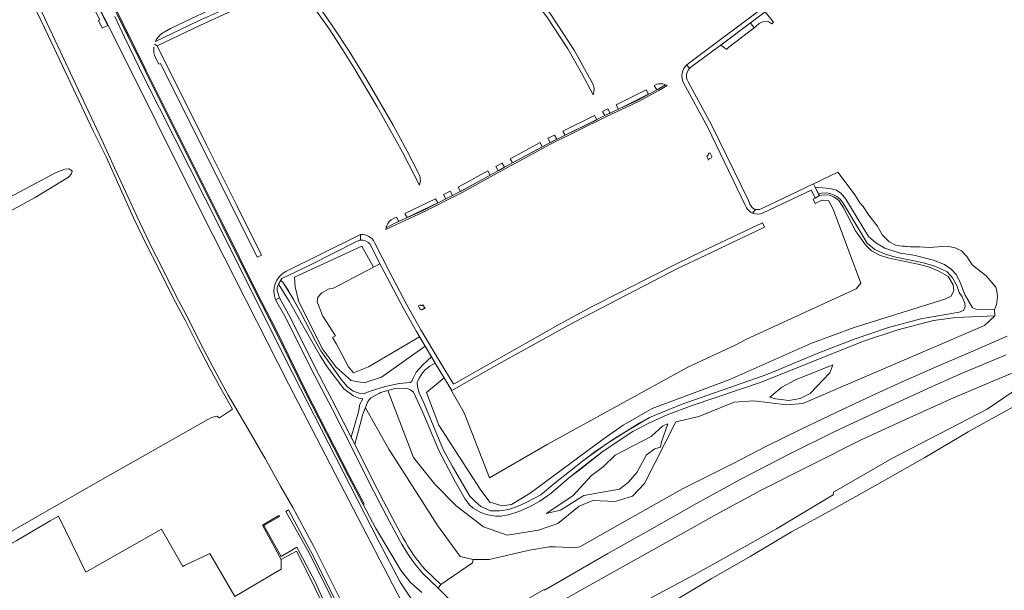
# Model space of a CAD drawing. Header units: metres. Extents: x 209813 to 223847, y 571801 to 587119.
# Tile 688 of 746: x 221974 to 222332, y 583986 to 584193. Entities that reach past the tile are written whole.
import ezdxf

# ---------------------------------------------------------------- set-up
doc = ezdxf.new("R2010")
doc.units = ezdxf.units.M
for name, color, linetype, lineweight in [('B-RO-GK-BESCHOEIING-G', 8, 'GK-BESCHOEIING', 0), ('B-RO-GR-BEPLANTING_CULTUUR_BOSPLANTSOEN-GV', 8, 'Continuous', 0), ('B-RO-GR-BEPLANTING_CULTUUR_HEESTERS-GV', 8, 'Continuous', 0), ('B-RO-GR-GRAS-GV', 8, 'Continuous', 0), ('B-RO-KW-KUNSTWERK_STEIGER-GV', 8, 'Continuous', 0), ('B-RO-OG-TERREIN_CULTUURSCHEIDING-GV', 8, 'Continuous', 0), ('B-RO-OG-WATER_KANAAL-GV', 8, 'Continuous', 0), ('B-RO-OG-WEG-GV', 8, 'Continuous', 0), ('B-RO-VH-VERHARDING_GRASBETONSTEEN-GV', 8, 'Continuous', 0), ('B-RO-VH-VERHARDING_HALFVERHARDING-GV', 8, 'Continuous', 0), ('B-RO-VH-VERHARDING_TEGEL-GV', 8, 'Continuous', 0)]:
    doc.layers.add(name, color=color, linetype=linetype, lineweight=lineweight)
doc.linetypes.add('GK-BESCHOEIING', pattern='A,30,-5,[1,NLCS.shx,S=1,R=0,X=0,Y=0],-5', length=40)

msp = doc.modelspace()

# ---------------------------------------------------------------- linework, layer by layer
at = {"layer": 'B-RO-GK-BESCHOEIING-G', "flags": 128}
msp.add_lwpolyline([(222000.878, 584201.897), (222007.128, 584189.688), (222040.567, 584122.598), (222071.995, 584060.756), (222097.162, 584012.161), (222114.385, 583979.082), (222117.624, 583973.535)], dxfattribs=at)
at = {"layer": 'B-RO-GR-BEPLANTING_CULTUUR_BOSPLANTSOEN-GV', "flags": 128}
for points in [[(222264.91, 584129.39), (222263.44, 584128.5), (222262.632, 584128.12), (222263.389, 584126.572), (222265.851, 584127.786), (222268.226, 584127.656), (222269.922, 584124.509), (222279.988, 584097.626), (222278.344, 584095.556), (222238.459, 584077.175), (222234.266, 584075.039), (222217.149, 584067.1), (222165.98, 584038.964), (222144.989, 584026.813), (222135.743, 584050.501), (222128.45, 584063.165), (222122.05, 584057.859), (222126.523, 584045.965), (222141.534, 584022.666), (222145.027, 584017.945), (222149.561, 584016.658), (222152.931, 584017.087), (222159.765, 584021.256), (222186.265, 584040.922), (222193.557, 584046.029), (222204.109, 584052.059), (222232.396, 584062.559), (222261.815, 584075.613), (222277.542, 584081.436), (222310.524, 584091.806), (222312.905, 584092.822), (222313.815, 584094.924), (222313.605, 584096.921), (222311.819, 584100.004), (222308.423, 584101.931), (222304.591, 584103.518), (222301.369, 584104.399), (222289.823, 584106.794), (222286.822, 584107.735), (222283.881, 584109.377), (222281.661, 584111.471), (222278.03, 584116.618), (222273.688, 584124.926), (222271.948, 584127.689), (222270.207, 584128.95), (222268.667, 584129.591), (222266.766, 584129.711)], [(222119.548, 584078.056), (222100.98, 584067.197), (222095.467, 584064.941), (222093.687, 584067.131), (222090.149, 584073.879), (222089.322, 584075.462), (222087.863, 584077.792), (222088.918, 584078.475), (222084.404, 584085.631), (222082.293, 584090.79), (222082.548, 584092.532), (222084.016, 584094.021), (222086.686, 584095.469), (222088.18, 584095.752), (222102.793, 584103.382), (222098.514, 584110.996), (222074.079, 584099.72), (222074.324, 584096.289), (222075.488, 584091.202), (222084.159, 584073.848), (222089.205, 584067.058), (222094.717, 584062.156), (222099.432, 584061.421), (222105.74, 584063.382), (222121.563, 584074.637)], [(222256.213, 584062.504), (222251.251, 584059.746), (222246.901, 584056.13), (222248.984, 584055.517), (222253.763, 584054.966), (222257.99, 584055.64), (222261.557, 584057.446), (222268.781, 584065.022), (222269.829, 584067.951)]]:
    msp.add_lwpolyline(points, close=True, dxfattribs=at)
at = {"layer": 'B-RO-GR-BEPLANTING_CULTUUR_HEESTERS-GV', "flags": 128}
for points in [[(222023.534, 584185.46), (222039.086, 584192.882), (222048.97, 584197.3), (222071.15, 584208.84), (222070.475, 584210.115), (222069.87, 584209.89), (222049.628, 584199.961), (222029.251, 584190.297), (222028.979, 584190.143)], [(222241.231, 584190.399), (222241.868, 584190.886), (222243.086, 584192.017), (222244.372, 584192.536), (222245.68, 584192.764), (222246.498, 584192.591), (222247.603, 584191.876), (222248.292, 584192.403), (222245.235, 584196.246), (222239.852, 584192.204)], [(222241.231, 584190.399), (222239.852, 584192.204), (222229.057, 584184.112), (222231.277, 584182.501)], [(222028.979, 584190.143), (222026.69, 584188.85)], [(222232.058, 584183.391), (222241.231, 584190.399)], [(222204.885, 584169.452), (222205.757, 584167.859)], [(222205.757, 584167.859), (222206.294, 584168.12), (222208.997, 584169.697)], [(222107.346, 584117.754), (222111.079, 584119.597), (222112.027, 584120.029)], [(222112.027, 584120.029), (222111.192, 584121.571), (222110.29, 584121.16), (222109.175, 584120.553)], [(222119.255, 584088.972), (222119.78, 584088.133)], [(222121.528, 584088.322), (222120.72, 584089.723), (222120.088, 584089.371)], [(222120.557, 584087.961), (222121.1, 584088.357)]]:
    msp.add_lwpolyline(points, dxfattribs=at)
at = {"layer": 'B-RO-GR-BEPLANTING_CULTUUR_HEESTERS-GV'}
for points in [[(222026.69, 584188.85, 0.163163), (222023.534, 584185.46)], [(222231.277, 584182.501, -0.0988304), (222232.058, 584183.391)], [(222208.997, 584169.697, 0.2378689), (222204.854, 584169.439)], [(222109.175, 584120.553, 0.1794315), (222107.346, 584117.754)], [(222120.088, 584089.371, 1.03873), (222119.255, 584088.972)], [(222119.78, 584088.133, 0.4197896), (222120.557, 584087.961)], [(222121.1, 584088.357, -0.4227463), (222121.528, 584088.322)]]:
    msp.add_lwpolyline(points, format="xyb", dxfattribs=at)
at = {"layer": 'B-RO-GR-BEPLANTING_CULTUUR_HEESTERS-GV', "flags": 128}
for points in [[(222191.819, 584160.803), (222202.831, 584166.33), (222201.991, 584167.865), (222190.98, 584162.341)], [(222172.422, 584151.349), (222183.944, 584157.008), (222183.109, 584158.547), (222171.587, 584152.888)], [(222187.995, 584160.921), (222186.073, 584160.003), (222186.909, 584158.464), (222188.835, 584159.383)], [(222169.457, 584149.893), (222168.622, 584151.432), (222166.236, 584150.261), (222167.071, 584148.721)], [(222163.332, 584148.694), (222152.479, 584142.808), (222153.314, 584141.27), (222164.166, 584147.156)], [(222147.271, 584139.98), (222148.107, 584138.442), (222150.413, 584139.697), (222149.578, 584141.235)], [(222134.401, 584130.917), (222145.216, 584136.851), (222144.38, 584138.389), (222133.565, 584132.455)], [(222129.096, 584128.234), (222131.455, 584129.427), (222130.618, 584130.964), (222128.258, 584129.771)], [(222125.312, 584128.282), (222114.202, 584122.943), (222115.037, 584121.401), (222126.149, 584126.744)]]:
    msp.add_lwpolyline(points, close=True, dxfattribs=at)
at = {"layer": 'B-RO-GR-GRAS-GV', "flags": 128}
for points in [[(221880.996, 584020.074), (221906.084, 583973.097), (221906.776, 583972.319), (221908.504, 583972.415), (221952.765, 583996.916), (222000, 584023.981), (222042.539, 584048.031), (222043.86, 584048.82), (222045.821, 584049.226), (222046.801, 584048.693), (222051.522, 584051.808), (222046.74, 584060.18), (222043.238, 584066.583), (222039.011, 584074.646), (222034.256, 584084.117), (222029.931, 584092.281), (222024.295, 584103.567), (222020.481, 584111.033), (222015.543, 584121.389), (222010.754, 584131.895), (222005.606, 584143.448), (222000.775, 584152.909), (221984.473, 584187.562), (221976.218, 584204.926)], [(221876.753, 584143.561), (221877.869, 584144.07), (221878.743, 584143.474), (221879.746, 584141.897), (221901.167, 584097.505), (221902.085, 584095.523), (221903.087, 584094.607), (221904.452, 584094.075), (221905.539, 584094.331), (221987.085, 584137.695), (221990.471, 584139.071), (221991.974, 584139.177), (221993.138, 584138.436), (221992.948, 584137.314), (221991.855, 584136.098), (221979.739, 584128.759), (221938.596, 584106.467), (221896.338, 584083.636), (221861.399, 584064.556)], [(222367.925, 584028.128), (222365.867, 584026.314), (222364.398, 584026.992), (222361.486, 584030.667), (222345.183, 584056.587), (222344.728, 584057.025), (222343.717, 584057.183), (222339.991, 584055.196), (222319.083, 584043.523), (222303.308, 584034.277), (222285.281, 584024.08), (222269.927, 584015.44), (222254.817, 584007.229), (222239.724, 583998.291), (222225.608, 583990.098), (222211.411, 583981.684), (222198.002, 583974.355), (222186.897, 583967.645), (222186.422, 583967.09)], [(222034.081, 583994.971), (222033.418, 583994.608), (222025.677, 584008.231), (222011.357, 584000.026), (221998.198, 583992.595), (221988.176, 584012.942), (221985.17, 584011.252), (221973.048, 584004.088), (221942.425, 583986.929), (221905.745, 583966.348), (221840.985, 583929.942)], [(221971.809, 583901.299), (221987.3, 583909.738), (222002.964, 583918.693), (222018.059, 583927.246), (222033.103, 583935.906), (222047.658, 583944.221), (222048.801, 583944.367), (222044.402, 583951.971), (222086.061, 583975.642), (222083.812, 583981.86), (222079.049, 583991.782), (222074.813, 584000.205), (222069.257, 583997.162), (222069.257, 583993.602), (222052.305, 583983.694), (222043.248, 583999.33), (222034.081, 583994.971)]]:
    msp.add_lwpolyline(points, dxfattribs=at)
at = {"layer": 'B-RO-KW-KUNSTWERK_STEIGER-GV', "flags": 128}
msp.add_lwpolyline([(222000.077, 584203.473), (221998.525, 584202.732), (222003.269, 584193.32), (222002.743, 584193.048), (222004.151, 584190.211), (222006.21, 584191.248), (222000.878, 584201.897)], close=True, dxfattribs=at)
at = {"layer": 'B-RO-OG-TERREIN_CULTUURSCHEIDING-GV', "flags": 128}
for points in [[(222262.77, 584133.71), (222263.366, 584132.506), (222268.726, 584131.987), (222271.14, 584131.357), (222272.89, 584130.131), (222274.605, 584128.17), (222282.731, 584114.556), (222285.475, 584112.28), (222288.729, 584110.284), (222294.258, 584108.534), (222299.298, 584107.763), (222306.401, 584105.942), (222310.426, 584104.332), (222312.875, 584102.686), (222314.66, 584100.76), (222315.92, 584098.484), (222317.984, 584093.266), (222320.66, 584088.585), (222322.396, 584087.933), (222328.617, 584087.977), (222329.352, 584089.729), (222329.655, 584092.568), (222329.485, 584094.782), (222329.054, 584096.126), (222325.548, 584100.304), (222320.459, 584104.292), (222318.539, 584107.272), (222316.586, 584109.392), (222314.269, 584110.485), (222311.407, 584111.056), (222304.935, 584110.586), (222301.335, 584110.742), (222298.485, 584110.836), (222297.934, 584110.845), (222296.886, 584110.961), (222296.334, 584110.87), (222295.886, 584111.027), (222295.036, 584111.04), (222292.633, 584111.427), (222290.334, 584112.664), (222287.876, 584115.046), (222285.895, 584118.38), (222282.955, 584122.324), (222280.802, 584125.457), (222279.671, 584126.724), (222277.766, 584129.653), (222273.16, 584135.823), (222271.664, 584137.925)], [(222128.45, 584063.165), (222125.163, 584068.531), (222123.271, 584067.435), (222121.5, 584065.971), (222120.575, 584064.942), (222119.346, 584063.053), (222118.706, 584061.532), (222118.726, 584059.891), (222119.346, 584057.71), (222121.086, 584054.049), (222128.056, 584037.191), (222131.452, 584030.917), (222137.779, 584020.208), (222139.774, 584018.183), (222141.794, 584016.442), (222145.373, 584014.801), (222148.713, 584014.781), (222151.992, 584015.362), (222155.631, 584016.662), (222158.311, 584017.843), (222163.65, 584020.684), (222168.855, 584024.991), (222179.231, 584033.298), (222187.469, 584039.145), (222199.406, 584046.729), (222203.205, 584048.728), (222214.649, 584053.515), (222244.07, 584063.752), (222247.577, 584065.074), (222264.67, 584072.287), (222277.891, 584077.318), (222290.02, 584081.44), (222301.807, 584084.587), (222315.773, 584087.083), (222317.333, 584087.603), (222317.972, 584089.144), (222317.798, 584090.362), (222316.84, 584092.657), (222315.814, 584094.248), (222314.855, 584096.718), (222313.315, 584099.468), (222311.365, 584101.678), (222307.33, 584103.592), (222302.761, 584104.976), (222292.773, 584107.058), (222288.888, 584108.179), (222285.109, 584109.79), (222282.35, 584112.16), (222273.62, 584126.719), (222272.443, 584128.102), (222271.301, 584129.04), (222270.09, 584129.726), (222268.696, 584130.183), (222267.347, 584130.4), (222265.873, 584130.263), (222264.662, 584129.891), (222264.91, 584129.39), (222266.766, 584129.711), (222268.667, 584129.591), (222270.207, 584128.95), (222271.948, 584127.689), (222273.688, 584124.926), (222278.03, 584116.618), (222281.661, 584111.471), (222283.881, 584109.377), (222286.822, 584107.735), (222289.823, 584106.794), (222301.369, 584104.399), (222304.591, 584103.518), (222308.423, 584101.931), (222311.819, 584100.004), (222313.605, 584096.921), (222313.815, 584094.924), (222312.905, 584092.822), (222310.524, 584091.806), (222277.542, 584081.436), (222261.815, 584075.613), (222232.396, 584062.559), (222204.109, 584052.059), (222193.557, 584046.029), (222186.265, 584040.922), (222159.765, 584021.256), (222152.931, 584017.087), (222149.561, 584016.658), (222145.027, 584017.945), (222141.534, 584022.666), (222126.523, 584045.965), (222122.05, 584057.859)], [(222068.225, 584097.241), (222067.736, 584096.058), (222067.766, 584094.911), (222068.542, 584092.203), (222071.867, 584086.271), (222076.959, 584076.208), (222081.394, 584067.193), (222089.179, 584052.304), (222094.677, 584041.587), (222097.362, 584050.88), (222097.842, 584053.581), (222098.95, 584055.556), (222097.402, 584055.802), (222095.522, 584056.583), (222091.935, 584059.13), (222085.889, 584067.133), (222083.404, 584071.16), (222077.515, 584081.32), (222072.139, 584091.049)], [(222108.006, 584058.622), (222117.347, 584034.169), (222125.067, 584024.517), (222132.786, 584016.688), (222142.758, 584009.074), (222151.335, 584005.964), (222162.807, 584007.787), (222169.776, 584010.254), (222177.603, 584016.581), (222182.535, 584018.619), (222190.684, 584018.19), (222197.01, 584020.227), (222201.298, 584024.732), (222212.77, 584047.146), (222221.133, 584049.076), (222233.974, 584054.279), (222241.076, 584054.867), (222252.919, 584053.309), (222258.874, 584053.902), (222325.01, 584082.253), (222328.774, 584085.667), (222314.558, 584085.083), (222306.397, 584083.978), (222293.498, 584080.583), (222280.997, 584076.491), (222244.129, 584061.759), (222218.639, 584053.113), (222209.611, 584049.716), (222202.857, 584046.705), (222197.101, 584043.632), (222186.348, 584036.465), (222177.527, 584029.582), (222174.304, 584027.227), (222167.263, 584021.189), (222163.243, 584018.368), (222159.724, 584016.367), (222155.665, 584014.626), (222151.845, 584013.446), (222149.126, 584012.939), (222147.276, 584012.939), (222144.23, 584013.388), (222141.861, 584014.184), (222139.028, 584015.81), (222137.663, 584017.023), (222136.121, 584019.132), (222132.592, 584025.295), (222126.538, 584036.786), (222120.746, 584050.636), (222117.324, 584057.978), (222116.246, 584058.85), (222114.722, 584059.482), (222110.702, 584059.359)], [(222175.613, 584018.104), (222170.772, 584015.04), (222165.626, 584013.814), (222175.218, 584020.305), (222182.107, 584027.726), (222186.457, 584030.912), (222190.623, 584035.08), (222203.734, 584041.821), (222208.023, 584045.681), (222209.8, 584046.478), (222207.471, 584039.86), (222207.165, 584038.021), (222205.143, 584037.408), (222202.045, 584035.154), (222198.588, 584028.829), (222195.402, 584025.152), (222192.264, 584022.67), (222179.225, 584020.391)], [(222070.858, 584014.621), (222078.854, 584000.423), (222082.565, 583993.306), (222087.359, 583983.51), (222091.037, 583975.174), (222097.915, 583955.437), (222099.64, 583952.363), (222100.399, 583952.139), (222101.713, 583952.941), (222102.339, 583953.47), (222100.956, 583958.349), (222097.838, 583965.369), (222093.968, 583972.579), (222089.26, 583981.713), (222079.97, 584000), (222077.103, 584005.425), (222071.852, 584015.204)], [(222062.881, 584009.525), (222068.6, 584012.786), (222068.384, 584013.17), (222062.392, 584009.655), (222069.257, 583997.162), (222074.813, 584000.205), (222079.049, 583991.782), (222083.812, 583981.86), (222086.061, 583975.642), (222089.243, 583969.916), (222089.5, 583970.061), (222089.26, 583970.838), (222084.811, 583981.776), (222081.513, 583989.087), (222074.928, 584001.583), (222069.185, 583998.245)]]:
    msp.add_lwpolyline(points, close=True, dxfattribs=at)
for points in [[(222096.89, 584112.9), (222079.329, 584104.032), (222069.392, 584099.261), (222069.005, 584098.547), (222069.804, 584097.904), (222073.586, 584091.879), (222076.246, 584087.021), (222081.746, 584076.495), (222083.641, 584072.964), (222091.158, 584062.478), (222093.312, 584059.904), (222095.332, 584058.363), (222097.612, 584057.563), (222099.391, 584057.523), (222101.551, 584058.383), (222107.03, 584060.084), (222112.169, 584061.145), (222116.126, 584061.454), (222116.708, 584061.805), (222117.188, 584063.026), (222118.348, 584065.207), (222120.727, 584067.868), (222123.811, 584070.824), (222121.563, 584074.637), (222105.74, 584063.382), (222099.432, 584061.421), (222094.717, 584062.156), (222089.205, 584067.058), (222084.159, 584073.848), (222075.488, 584091.202), (222074.324, 584096.289), (222074.079, 584099.72), (222098.514, 584110.996), (222102.793, 584103.382), (222105.092, 584104.583), (222101.44, 584111.86)], [(222099.841, 584052.301), (222098.939, 584049.974), (222095.941, 584039.123), (222101.98, 584027.032), (222106.434, 584018.341), (222109.776, 584011.939), (222113.478, 584005.093)], [(222121.654, 583993.383), (222127.277, 583988.042), (222138.808, 583995.881), (222139.081, 583997.148), (222134.239, 583998.221), (222126.125, 584009.398), (222108.376, 584037.307), (222099.841, 584052.301)]]:
    msp.add_lwpolyline(points, dxfattribs=at)
at = {"layer": 'B-RO-OG-TERREIN_CULTUURSCHEIDING-GV'}
msp.add_lwpolyline([(222098.006, 584113.248, 0.0800152), (222096.89, 584112.9)], format="xyb", dxfattribs=at)
at = {"layer": 'B-RO-OG-WATER_KANAAL-GV', "flags": 128}
for points in [[(222132.344, 583945.08), (222132.198, 583945.012), (222127.816, 583954.528), (222127.66, 583954.707), (222125.356, 583953.435), (222119.962, 583962.705), (222122.311, 583963.943), (222122.294, 583964.221), (222117.624, 583973.535), (222114.385, 583979.082), (222097.162, 584012.161), (222071.995, 584060.756), (222040.567, 584122.598), (222007.128, 584189.688), (222000.077, 584203.473)], [(222132.344, 583945.08), (222132.198, 583945.012), (222127.816, 583954.528), (222127.66, 583954.707), (222125.356, 583953.435), (222119.962, 583962.705), (222122.311, 583963.943), (222122.294, 583964.221), (222117.624, 583973.535), (222114.385, 583979.082), (222097.162, 584012.161), (222071.995, 584060.756), (222040.567, 584122.598), (222007.128, 584189.688), (222000.077, 584203.473)], [(221980.353, 584199.987), (222003.955, 584149.707), (222008.646, 584139.474), (222011.898, 584132.419), (222016.684, 584121.921), (222022.317, 584110.157), (222025.418, 584104.136), (222031.05, 584092.857), (222035.375, 584084.694), (222040.131, 584075.221), (222044.348, 584067.177), (222049.925, 584056.871), (222056.402, 584045.933), (222063.333, 584033.853), (222068.921, 584023.812), (222073.437, 584016.058), (222080.346, 584003.222), (222081.071, 584001.868), (222092.646, 583978.819)]]:
    msp.add_lwpolyline(points, dxfattribs=at)
at = {"layer": 'B-RO-OG-WEG-GV', "flags": 128}
for points in [[(222008.693, 584194.5), (222012.24, 584186.976), (222019.531, 584171.922), (222041.4, 584128.636), (222073.442, 584064.695), (222104.804, 584003.479), (222112.533, 583988.947), (222121.095, 583976.056)], [(222120.296, 583985.161), (222116.241, 583988.807), (222112.884, 583992.999), (222103.484, 584008.626), (222099.033, 584017.185), (222093.612, 584027.522), (222077.721, 584058.535), (222067.389, 584079.703), (222059.653, 584094.775), (222047.571, 584118.916), (222019.694, 584174.746), (222009.673, 584195.025)], [(222333.198, 584078.309), (222320.725, 584072.93), (222308.249, 584067.574), (222296.164, 584062.254), (222283.851, 584056.684), (222271.25, 584050.743), (222258.306, 584044.557), (222245.639, 584038.367), (222233.516, 584032.07), (222215.166, 584022.785), (222195.181, 584011.586), (222177.793, 584001.81), (222175.576, 584001.36), (222171.57, 584001.579), (222168.836, 584001.81), (222166.721, 584001.714), (222159.452, 584000.562), (222144.888, 583997.108), (222139.081, 583997.148), (222138.808, 583995.881), (222127.277, 583988.042), (222126.28, 583986.756), (222129.89, 583983.122)], [(222147.191, 583976.064), (222164.854, 583986.234), (222164.964, 583986.044), (222187.95, 583999.272), (222203.981, 584008.329), (222220.261, 584017.473), (222236.143, 584026.18), (222253.657, 584035.333), (222270.766, 584043.78), (222288.219, 584051.926), (222305.664, 584059.894), (222316.057, 584064.467), (222332.884, 584071.58)], [(222351.68, 584071.656), (222330.287, 584062.938), (222312.801, 584055.502), (222296.195, 584048.074), (222280.083, 584040.587), (222243.803, 584022.396), (222227.662, 584013.643), (222211.371, 584004.569), (222195.508, 583995.757), (222179.504, 583986.711), (222167.903, 583980.145)], [(222188.003, 583974.832), (222219.432, 583991.521), (222237.679, 584001.769), (222249.273, 584008.357), (222269.892, 584020.6), (222270.075, 584021.662), (222291.222, 584033.8), (222325.994, 584051.833), (222338.816, 584060.542)]]:
    msp.add_lwpolyline(points, dxfattribs=at)
at = {"layer": 'B-RO-VH-VERHARDING_GRASBETONSTEEN-GV', "flags": 128}
msp.add_lwpolyline([(222007.47, 584199.474), (222019.694, 584174.746), (222047.571, 584118.916), (222059.653, 584094.775), (222067.389, 584079.703), (222077.721, 584058.535), (222093.612, 584027.522), (222099.033, 584017.185), (222099.386, 584017.382), (222093.971, 584027.707), (222078.082, 584058.716), (222067.75, 584079.883), (222060.013, 584094.957), (222047.932, 584119.097), (222020.108, 584174.82), (222007.836, 584199.655)], dxfattribs=at)
at = {"layer": 'B-RO-VH-VERHARDING_HALFVERHARDING-GV', "flags": 128}
msp.add_lwpolyline([(222095.941, 584039.123), (222098.939, 584049.974), (222100.743, 584054.627), (222101.801, 584055.902), (222104.94, 584057.643), (222105.31, 584057.885), (222110.702, 584059.359), (222114.722, 584059.482), (222116.246, 584058.85), (222117.324, 584057.978), (222120.746, 584050.636), (222126.538, 584036.786), (222132.592, 584025.295), (222136.121, 584019.132), (222137.663, 584017.023), (222139.028, 584015.81), (222141.861, 584014.184), (222144.23, 584013.388), (222147.276, 584012.939), (222149.126, 584012.939), (222151.845, 584013.446), (222155.665, 584014.626), (222159.724, 584016.367), (222163.243, 584018.368), (222167.263, 584021.189), (222174.304, 584027.227), (222182.177, 584033.412), (222186.348, 584036.465), (222197.101, 584043.632), (222202.857, 584046.705), (222209.611, 584049.716), (222218.639, 584053.113), (222244.129, 584061.759), (222280.997, 584076.491), (222293.498, 584080.583), (222306.397, 584083.978), (222314.558, 584085.083), (222328.774, 584085.667), (222328.617, 584087.977), (222322.396, 584087.933), (222320.66, 584088.585), (222317.984, 584093.266), (222315.92, 584098.484), (222314.66, 584100.76), (222312.875, 584102.686), (222310.426, 584104.332), (222306.401, 584105.942), (222299.298, 584107.763), (222294.258, 584108.534), (222288.729, 584110.284), (222285.475, 584112.28), (222282.731, 584114.556), (222274.605, 584128.17), (222272.89, 584130.131), (222271.14, 584131.357), (222268.726, 584131.987), (222263.366, 584132.506), (222264.662, 584129.891), (222265.873, 584130.263), (222267.347, 584130.4), (222268.696, 584130.183), (222270.09, 584129.726), (222271.301, 584129.04), (222272.443, 584128.102), (222273.62, 584126.719), (222282.35, 584112.16), (222285.109, 584109.79), (222288.888, 584108.179), (222292.773, 584107.058), (222302.761, 584104.976), (222307.33, 584103.592), (222311.365, 584101.678), (222313.315, 584099.468), (222314.855, 584096.718), (222315.814, 584094.248), (222316.84, 584092.657), (222317.798, 584090.362), (222317.972, 584089.144), (222317.333, 584087.603), (222315.773, 584087.083), (222301.807, 584084.587), (222290.02, 584081.44), (222277.891, 584077.318), (222264.67, 584072.287), (222247.577, 584065.074), (222244.07, 584063.752), (222214.649, 584053.515), (222203.205, 584048.728), (222190.728, 584041.406), (222183.585, 584036.583), (222179.231, 584033.298), (222168.855, 584024.991), (222163.65, 584020.684), (222158.311, 584017.843), (222155.631, 584016.662), (222151.992, 584015.362), (222148.713, 584014.781), (222145.373, 584014.801), (222141.794, 584016.442), (222139.774, 584018.183), (222137.779, 584020.208), (222131.452, 584030.917), (222128.056, 584037.191), (222121.086, 584054.049), (222119.346, 584057.71), (222118.726, 584059.891), (222118.706, 584061.532), (222119.346, 584063.053), (222120.575, 584064.942), (222121.5, 584065.971), (222123.271, 584067.435), (222125.163, 584068.531), (222123.811, 584070.824), (222120.727, 584067.868), (222118.348, 584065.207), (222117.188, 584063.026), (222116.708, 584061.805), (222116.126, 584061.454), (222112.169, 584061.145), (222107.03, 584060.084), (222101.551, 584058.383), (222099.391, 584057.523), (222097.612, 584057.563), (222095.332, 584058.363), (222093.312, 584059.904), (222091.158, 584062.478), (222083.641, 584072.964), (222081.746, 584076.495), (222076.246, 584087.021), (222071.689, 584095.034), (222069.804, 584097.904), (222069.005, 584098.547), (222068.618, 584097.833), (222068.225, 584097.241), (222072.139, 584091.049), (222077.515, 584081.32), (222083.404, 584071.16), (222085.889, 584067.133), (222091.935, 584059.13), (222095.522, 584056.583), (222097.402, 584055.802), (222098.95, 584055.556), (222097.842, 584053.581), (222097.362, 584050.88), (222094.677, 584041.587)], close=True, dxfattribs=at)
at = {"layer": 'B-RO-VH-VERHARDING_TEGEL-GV', "flags": 128}
for points in [[(222118.719, 584245.096), (222120.31, 584246.7), (222120.81, 584246.52), (222138.2, 584229.04), (222144.25, 584222.34), (222149.34, 584216.27), (222155.05, 584209), (222166.02, 584194.07), (222173.39, 584182.79), (222178.41, 584174.05), (222182.664, 584166.044)], [(222182.54, 584170.01), (222175.75, 584182.22), (222167.53, 584194.9), (222160.22, 584205.04), (222154.14, 584213.03), (222146.6, 584222.24), (222135.77, 584233.91), (222122.82, 584246.9)], [(222245.235, 584196.246), (222253.55, 584202.488), (222245.119, 584213.55), (222243.805, 584212.553), (222251.23, 584202.81), (222229.49, 584186.49), (222217.294, 584177.422), (222216.754, 584176.992)], [(222071.944, 584207.348), (222071.15, 584208.84), (222048.97, 584197.3), (222039.086, 584192.882), (222023.534, 584185.46)], [(222023.155, 584184.426), (222024.071, 584183.888), (222039.825, 584191.407), (222049.73, 584195.84), (222071.944, 584207.348)], [(222071.944, 584207.348), (222073.82, 584208.32), (222078.78, 584201.15), (222086.6, 584189.98), (222091.56, 584182.47), (222095.74, 584175.75), (222104.1, 584161.63), (222113.27, 584145.2), (222119.526, 584133.211)], [(222119.18, 584137.56), (222115.07, 584145.56), (222109.9, 584155.07), (222100.51, 584171.22), (222093.96, 584181.95), (222088, 584190.91), (222076.31, 584207.71)], [(222218.196, 584176.036), (222230.652, 584185.298), (222245.235, 584196.246)], [(222023.88, 584178.75), (222024.663, 584177.147), (222025.314, 584177.479), (222060.489, 584107.018), (222062.082, 584107.811), (222053.1, 584125.85), (222042.09, 584147.83), (222024.071, 584183.888)], [(222022.936, 584183.347), (222022.879, 584182.357)], [(222217.752, 584175.663), (222216.754, 584176.992)], [(222215.554, 584170.346), (222224.396, 584154.152), (222237.96, 584125.96)], [(222239.69, 584126.34), (222239.12, 584127.57), (222225.844, 584154.942), (222217.051, 584171.042)], [(222224.555, 584144.206), (222223.952, 584143.741), (222224.664, 584142.285)], [(222225.869, 584143.68), (222225.39, 584144.634)], [(222224.89, 584142.76), (222225.65, 584143.088)], [(222263.963, 584131.301), (222262.77, 584133.71), (222243.75, 584124.65)], [(222244.48, 584123.13), (222262, 584131.38), (222263.392, 584128.595), (222264.91, 584129.39), (222263.963, 584131.301)], [(222241.734, 584124.401), (222240.568, 584123.044)], [(222125.163, 584068.531), (222131.3, 584058.54), (222148.33, 584068.21), (222175.992, 584083.502), (222213.53, 584102.99), (222223.34, 584107.69), (222245.02, 584117.98), (222244.275, 584119.479), (222222.14, 584109.06), (222212.78, 584104.46), (222204.39, 584100.3), (222182.33, 584089.05), (222170.71, 584082.76), (222159.81, 584076.67), (222147.46, 584069.68), (222132.16, 584060.99)], [(222098.107, 584115.328), (222097.03, 584114.82), (222070.88, 584101.8)], [(222079.329, 584104.032), (222096.89, 584112.9)], [(222098.107, 584115.328), (222098.006, 584113.248)], [(222101.44, 584111.86), (222105.53, 584103.71), (222113.58, 584088.62), (222118.39, 584080.02), (222125.163, 584068.531)], [(222131.74, 584061.13), (222126.99, 584068.86), (222120.03, 584080.57), (222114.8, 584089.93), (222108.66, 584101.49), (222103.19, 584112.38)], [(222068.542, 584092.203), (222067.766, 584094.911), (222067.736, 584096.058), (222068.225, 584097.241), (222068.618, 584097.833), (222069.392, 584099.261), (222079.329, 584104.032)], [(222095.157, 584040.651), (222089.179, 584052.304), (222081.394, 584067.193), (222076.959, 584076.208), (222071.867, 584086.271), (222068.542, 584092.203), (222067.19, 584091.55), (222070.551, 584085.55), (222075.598, 584075.575), (222080.059, 584066.508), (222087.832, 584051.642), (222095.405, 584036.879), (222100.644, 584026.351), (222105.111, 584017.634), (222108.456, 584011.226), (222112.158, 584004.379)], [(222113.478, 584005.093), (222109.776, 584011.939), (222106.434, 584018.341), (222101.98, 584027.032), (222096.725, 584037.594), (222095.157, 584040.651)], [(222120.552, 583992.223), (222126.28, 583986.756), (222127.277, 583988.042), (222121.654, 583993.383)]]:
    msp.add_lwpolyline(points, dxfattribs=at)
at = {"layer": 'B-RO-VH-VERHARDING_TEGEL-GV'}
for points in [[(222022.879, 584182.357, 0.1322875), (222023.88, 584178.75)], [(222216.754, 584176.992, 0.3412182), (222215.554, 584170.346)], [(222182.664, 584166.044, 0.203218), (222182.54, 584170.01)], [(222225.39, 584144.634, 1.0119413), (222224.555, 584144.206)], [(222224.664, 584142.285, -0.3937957), (222224.89, 584142.76)], [(222225.65, 584143.088, 0.3263452), (222225.869, 584143.68)], [(222119.526, 584133.211, 0.2083041), (222119.18, 584137.56)], [(222237.96, 584125.96, 0.4708145), (222244.623, 584123.202)], [(222098.006, 584113.248, -0.2698301), (222101.44, 584111.86)], [(222103.19, 584112.38, 0.2880121), (222098.107, 584115.328)], [(222070.88, 584101.8, 0.3886133), (222067.19, 584091.55)], [(222132.16, 584060.99, -0.4571429), (222131.74, 584061.13)], [(222112.158, 584004.379, 0.0532854), (222120.552, 583992.223)], [(222121.654, 583993.383, -0.0534956), (222113.478, 584005.093)]]:
    msp.add_lwpolyline(points, format="xyb", dxfattribs=at)
at = {"layer": 'B-RO-VH-VERHARDING_TEGEL-GV', "flags": 128}
msp.add_lwpolyline([(222145.216, 584136.851), (222134.787, 584131.112), (222120.583, 584123.93), (222111.079, 584119.597), (222107.346, 584117.754), (222107.28, 584117.4), (222107.239, 584117.041), (222111.343, 584119.058), (222120.825, 584123.38), (222135.079, 584130.588), (222148.809, 584138.145), (222167.156, 584148.096), (222187.305, 584157.991), (222199.136, 584163.619), (222206.569, 584167.586), (222209.623, 584169.367), (222209.316, 584169.544), (222208.997, 584169.697), (222206.294, 584168.12), (222198.85, 584164.148), (222186.909, 584158.464), (222166.864, 584148.62), (222150.413, 584139.697)], close=True, dxfattribs=at)
at = {"layer": 'B-RO-VH-VERHARDING_TEGEL-GV'}
for centre, radius, start, end in [((222220.454, 584172.898), 3.866, 125.73188, 206.26481), ((222242.417, 584127.168), 2.85, 196.88895, 297.93805)]:
    msp.add_arc(centre, radius, start, end, dxfattribs=at)

doc.saveas('drawing.dxf')
